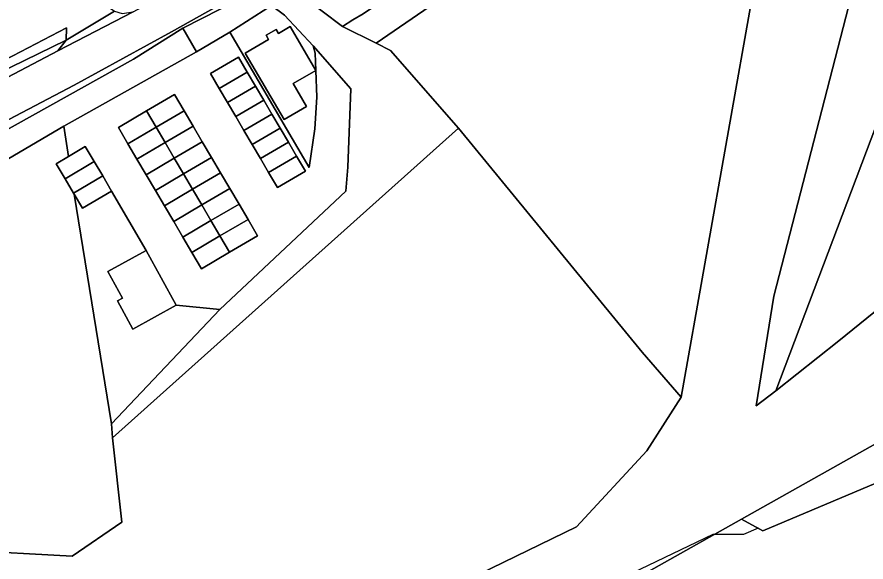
# Model space of a CAD drawing. Extents: x -477304 to -465429, y -1159113 to -1149210.
# Drawn here: x -473327.8 to -473162.4, y -1154080.2 to -1153973.9 of the extents above; entities that cross this region are included whole.
import ezdxf

# ---------------------------------------------------------------- set-up
doc = ezdxf.new("R2010")
doc.units = 0
for name, color, linetype in [('BPEJ_s', 7, 'Continuous'), ('ostatni_s', 7, 'Continuous'), ('PUPFL_s', 7, 'Continuous'), ('trav_porost_s', 7, 'Continuous'), ('voda_s', 7, 'Continuous'), ('zahrada_s', 7, 'Continuous')]:
    doc.layers.add(name, color=color, linetype=linetype)

msp = doc.modelspace()

# ---------------------------------------------------------------- linework, layer by layer
at = {"layer": 'BPEJ_s'}
for points in [[(-472999.56, -1154009.28), (-473019.12, -1154008.01), (-473019.27, -1154007.94), (-473021.03, -1154007.16), (-473023.59, -1154007.16), (-473035.28, -1154014.17), (-473047.19, -1154014.81), (-473050.59, -1154015.66), (-473052.29, -1154016.94), (-473075.47, -1154026.51), (-473079.51, -1154028.85), (-473097.37, -1154036.08), (-473110.13, -1154042.46), (-473126.28, -1154049.26), (-473132.46, -1154051.6), (-473135.25, -1154053.23), (-473137.18, -1154054.97), (-473182.46, -1154074.08), (-473183.39, -1154073.58), (-473186.25, -1154074.78), (-473191.89, -1154074.78), (-473192.21, -1154074.78), (-473234.74, -1154095.19)], [(-473137.18, -1154054.97), (-473182.46, -1154074.08), (-473183.39, -1154073.58), (-473186.25, -1154074.78), (-473191.89, -1154074.78), (-473192.21, -1154074.78), (-473234.74, -1154095.19)]]:
    msp.add_lwpolyline(points, dxfattribs=at)
at = {"layer": 'ostatni_s'}
for points in [[(-473329.55, -1153985.61), (-473319.8, -1153980.47), (-473305.15, -1153972.88), (-473294.9, -1153967.28), (-473276.9, -1153956.7), (-473264.2, -1153948.66), (-473251.96, -1153940.39), (-473242.81, -1153933.87), (-473233.61, -1153927.04), (-473229.62, -1153924.18), (-473197.99, -1153899.55), (-473183.95, -1153888.9), (-473171.5, -1153880.46), (-473166.82, -1153877.57), (-473169.5, -1153883.1), (-473187.22, -1153899.5), (-473203.93, -1153912.5), (-473210.13, -1153918.12), (-473224.99, -1153929.8), (-473253.28, -1153949.92), (-473278.07, -1153965.7), (-473297.67, -1153976.77), (-473316.63, -1153987.17), (-473342.19, -1154000.54)], [(-473342.19, -1154000.54), (-473316.63, -1153987.17), (-473297.67, -1153976.77), (-473278.07, -1153965.7), (-473253.28, -1153949.92), (-473224.99, -1153929.8), (-473210.13, -1153918.12), (-473218.67, -1153926.82), (-473251.98, -1153951.64), (-473263.01, -1153956.79), (-473270.51, -1153961.99), (-473276.1, -1153965.6), (-473284.65, -1153970.47), (-473295.45, -1153976.04), (-473305.08, -1153982.13), (-473347.87, -1154005.94)], [(-473330.38, -1153928.12), (-473319.78, -1153926.16), (-473317.63, -1153937.15), (-473310.01, -1153971.89), (-473308.79, -1153972.75), (-473318.2, -1153978.4), (-473318.17, -1153975.97), (-473330.07, -1153982.24)], [(-473527.35, -1153997.29), (-473474.3, -1154011.45), (-473456.81, -1154013.23), (-473439.61, -1154016.09), (-473422.84, -1154017.85), (-473378.16, -1154019.25), (-473347.87, -1154005.94), (-473305.08, -1153982.13), (-473295.45, -1153976.04), (-473292.83, -1153980.66), (-473318.66, -1153995.19), (-473340.18, -1154007.76), (-473360.1, -1154019.39), (-473378.45, -1154026.85), (-473379.52, -1154024.69), (-473459.61, -1154018.56), (-473435.13, -1154060.86), (-473435.82, -1154073.97), (-473436.97, -1154090.92), (-473429.56, -1154127.21), (-473435.68, -1154127.11), (-473435.86, -1154120.05), (-473549.18, -1154116.36)], [(-473353.81, -1154083.42), (-473353.43, -1154077.36), (-473338.47, -1154077.88), (-473317.06, -1154079.04), (-473307.39, -1154072.36), (-473309.17, -1154055.96), (-473241.76, -1153995.59), (-473205.96, -1154039.21), (-473198.4, -1154048.02), (-473205.05, -1154058.45), (-473218.81, -1154073.29), (-473349.08, -1154136.66)]]:
    msp.add_lwpolyline(points, dxfattribs=at)
for points in [[(-473215.34, -1153926.15), (-473211.96, -1153929.25), (-473206.16, -1153936.33), (-473210.15, -1153939.08), (-473260.32, -1153973.29), (-473262.33, -1153974.42), (-473264.39, -1153975.71), (-473272.26, -1153969.71), (-473271.73, -1153967.4), (-473239.56, -1153946.32), (-473221.76, -1153933.65)], [(-473262.77, -1153987.87), (-473270.11, -1153979.51), (-473275.67, -1153973.52), (-473278.17, -1153971.62), (-473271.73, -1153967.4), (-473272.26, -1153969.71), (-473264.39, -1153975.71), (-473257.78, -1153979.01), (-473254.99, -1153980.41), (-473241.76, -1153995.59), (-473309.17, -1154055.96), (-473309.4, -1154053.2), (-473288.27, -1154030.92), (-473263.69, -1154007.82), (-473263.35, -1154003.19)], [(-473284.65, -1153970.47), (-473280.96, -1153970.69), (-473278.17, -1153971.62), (-473286.34, -1153976.82), (-473292.83, -1153980.66), (-473295.45, -1153976.04)], [(-473307.27, -1153973.18), (-473305.15, -1153972.88), (-473319.8, -1153980.47), (-473318.2, -1153978.4), (-473308.79, -1153972.75)], [(-473279.23, -1153977.45), (-473278.8, -1153978.24), (-473283.33, -1153980.93), (-473275.74, -1153993.87), (-473271.36, -1153991.34), (-473273.97, -1153986.87), (-473269.57, -1153984.31), (-473269.34, -1153989.52), (-473269.73, -1153995.66), (-473270.85, -1154003.23), (-473286.34, -1153976.82), (-473278.17, -1153971.62), (-473275.67, -1153973.52), (-473270.11, -1153979.51), (-473269.72, -1153980.92), (-473269.57, -1153984.31), (-473274.57, -1153975.74), (-473276.84, -1153977.1), (-473277.28, -1153976.33)], [(-473364.84, -1153997.46), (-473365.36, -1153994.28), (-473340.53, -1153987.46), (-473330.07, -1153982.24), (-473318.17, -1153975.97), (-473318.2, -1153978.4), (-473347.71, -1153992.74)], [(-473274.57, -1153975.74), (-473269.57, -1153984.31), (-473273.97, -1153986.87), (-473271.36, -1153991.34), (-473275.74, -1153993.87), (-473283.33, -1153980.93), (-473278.8, -1153978.24), (-473279.23, -1153977.45), (-473277.28, -1153976.33), (-473276.84, -1153977.1)], [(-473269.57, -1153984.31), (-473269.72, -1153980.92), (-473270.11, -1153979.51), (-473262.77, -1153987.87), (-473263.35, -1154003.19), (-473263.69, -1154007.82), (-473288.27, -1154030.92), (-473296.78, -1154030.09), (-473302.63, -1154019.44), (-473309.36, -1154007.83), (-473311.08, -1154004.87), (-473312.74, -1154002.09), (-473314.48, -1153999.15), (-473317.77, -1154001.09), (-473318.66, -1153995.19), (-473292.83, -1153980.66), (-473286.34, -1153976.82), (-473270.85, -1154003.23), (-473269.73, -1153995.66), (-473269.34, -1153989.52)], [(-473319.8, -1153980.47), (-473329.55, -1153985.61), (-473339.9, -1153990.59), (-473347.71, -1153992.74), (-473318.2, -1153978.4)], [(-473288.38, -1153987.82), (-473290.09, -1153984.9), (-473284.63, -1153981.69), (-473282.92, -1153984.61)], [(-473273.3, -1154001.01), (-473274.9, -1153998.28), (-473276.5, -1153995.54), (-473278.11, -1153992.81), (-473279.71, -1153990.08), (-473281.31, -1153987.35), (-473282.92, -1153984.61), (-473284.63, -1153981.69), (-473290.09, -1153984.9), (-473288.38, -1153987.82), (-473286.78, -1153990.55), (-473285.18, -1153993.28), (-473283.57, -1153996.02), (-473281.97, -1153998.75), (-473280.37, -1154001.48), (-473278.76, -1154004.21), (-473277.04, -1154007.15), (-473271.58, -1154003.94)], [(-473281.31, -1153987.35), (-473286.78, -1153990.55), (-473288.38, -1153987.82), (-473282.92, -1153984.61)], [(-473286.78, -1153990.55), (-473281.31, -1153987.35), (-473279.71, -1153990.08), (-473285.18, -1153993.28)], [(-473286.36, -1154019.76), (-473280.9, -1154016.55), (-473282.77, -1154013.36), (-473284.53, -1154010.37), (-473286.33, -1154007.31), (-473288.13, -1154004.25), (-473289.89, -1154001.26), (-473291.68, -1153998.21), (-473293.48, -1153995.15), (-473295.24, -1153992.16), (-473297.11, -1153988.98), (-473302.58, -1153992.19), (-473308.04, -1153995.4), (-473306.17, -1153998.59), (-473304.41, -1154001.58), (-473302.61, -1154004.64), (-473300.81, -1154007.69), (-473299.05, -1154010.68), (-473297.25, -1154013.74), (-473295.46, -1154016.79), (-473293.7, -1154019.78), (-473291.82, -1154022.97)], [(-473295.24, -1153992.16), (-473300.7, -1153995.37), (-473302.58, -1153992.19), (-473297.11, -1153988.98)], [(-473283.57, -1153996.02), (-473285.18, -1153993.28), (-473279.71, -1153990.08), (-473278.11, -1153992.81)], [(-473302.58, -1153992.19), (-473300.7, -1153995.37), (-473306.17, -1153998.59), (-473308.04, -1153995.4)], [(-473300.7, -1153995.37), (-473295.24, -1153992.16), (-473293.48, -1153995.15), (-473298.94, -1153998.36)], [(-473278.11, -1153992.81), (-473276.5, -1153995.54), (-473281.97, -1153998.75), (-473283.57, -1153996.02)], [(-473307.39, -1154072.36), (-473317.06, -1154079.04), (-473338.47, -1154077.88), (-473353.43, -1154077.36), (-473380.37, -1154076.43), (-473388.66, -1154059.62), (-473386.64, -1154045.56), (-473375.13, -1154038.44), (-473363.5, -1154038.44), (-473357.73, -1154038.44), (-473360.1, -1154019.39), (-473340.18, -1154007.76), (-473318.66, -1153995.19), (-473317.77, -1154001.09), (-473320.16, -1154002.5), (-473318.43, -1154005.44), (-473316.77, -1154008.24), (-473316.66, -1154008.43), (-473309.4, -1154053.2), (-473309.17, -1154055.96)], [(-473304.41, -1154001.58), (-473306.17, -1153998.59), (-473300.7, -1153995.37), (-473298.94, -1153998.36)], [(-473297.14, -1154001.42), (-473298.94, -1153998.36), (-473293.48, -1153995.15), (-473291.68, -1153998.21)], [(-473276.5, -1153995.54), (-473274.9, -1153998.28), (-473280.37, -1154001.48), (-473281.97, -1153998.75)], [(-473320.16, -1154002.5), (-473317.77, -1154001.09), (-473314.48, -1153999.15), (-473312.74, -1154002.09), (-473318.43, -1154005.44)], [(-473304.41, -1154001.58), (-473298.94, -1153998.36), (-473297.14, -1154001.42), (-473302.61, -1154004.64)], [(-473295.35, -1154004.48), (-473297.14, -1154001.42), (-473291.68, -1153998.21), (-473289.89, -1154001.26)], [(-473274.9, -1153998.28), (-473273.3, -1154001.01), (-473278.76, -1154004.21), (-473280.37, -1154001.48)], [(-473295.35, -1154004.48), (-473289.89, -1154001.26), (-473288.13, -1154004.25), (-473293.59, -1154007.47)], [(-473273.3, -1154001.01), (-473271.58, -1154003.94), (-473277.04, -1154007.15), (-473278.76, -1154004.21)], [(-473311.08, -1154004.87), (-473316.77, -1154008.24), (-473318.43, -1154005.44), (-473312.74, -1154002.09)], [(-473302.61, -1154004.64), (-473297.14, -1154001.42), (-473295.35, -1154004.48), (-473300.81, -1154007.69)], [(-473293.59, -1154007.47), (-473299.05, -1154010.68), (-473300.81, -1154007.69), (-473295.35, -1154004.48)], [(-473293.59, -1154007.47), (-473288.13, -1154004.25), (-473286.33, -1154007.31), (-473291.79, -1154010.53)], [(-473316.66, -1154008.43), (-473316.77, -1154008.24), (-473311.08, -1154004.87), (-473309.36, -1154007.83), (-473315.03, -1154011.17)], [(-473307.25, -1154028.73), (-473308.21, -1154029.26), (-473305.21, -1154034.73), (-473296.78, -1154030.09), (-473288.27, -1154030.92), (-473309.4, -1154053.2), (-473316.66, -1154008.43), (-473315.03, -1154011.17), (-473309.36, -1154007.83), (-473302.63, -1154019.44), (-473310.1, -1154023.54)], [(-473293.59, -1154007.47), (-473291.79, -1154010.53), (-473297.25, -1154013.74), (-473299.05, -1154010.68)], [(-473291.79, -1154010.53), (-473286.33, -1154007.31), (-473284.53, -1154010.37), (-473290, -1154013.58)], [(-473295.46, -1154016.79), (-473297.25, -1154013.74), (-473291.79, -1154010.53), (-473290, -1154013.58)], [(-473282.77, -1154013.36), (-473288.24, -1154016.57), (-473290, -1154013.58), (-473284.53, -1154010.37)], [(-473295.46, -1154016.79), (-473290, -1154013.58), (-473288.24, -1154016.57), (-473293.7, -1154019.78)], [(-473286.36, -1154019.76), (-473288.24, -1154016.57), (-473282.77, -1154013.36), (-473280.9, -1154016.55)], [(-473293.7, -1154019.78), (-473288.24, -1154016.57), (-473286.36, -1154019.76), (-473291.82, -1154022.97)], [(-473296.78, -1154030.09), (-473305.21, -1154034.73), (-473308.21, -1154029.26), (-473307.25, -1154028.73), (-473310.1, -1154023.54), (-473302.63, -1154019.44)]]:
    msp.add_lwpolyline(points, close=True, dxfattribs=at)
at = {"layer": 'PUPFL_s'}
msp.add_lwpolyline([(-473158.63, -1153990.44), (-473179.94, -1154046.8), (-473183.77, -1154049.68), (-473180.32, -1154028.3), (-473150.73, -1153913.41), (-473155.58, -1153943)], close=True, dxfattribs=at)
msp.add_lwpolyline([(-473214.57, -1154087.55), (-473186.66, -1154071.83), (-473182.46, -1154074.08), (-473137.18, -1154054.97), (-473136.09, -1154056.02), (-473132.53, -1154059.45), (-473119.58, -1154071.11), (-473043.47, -1154023.18), (-473028.58, -1154013.8), (-472995.53, -1153992.99)], dxfattribs=at)
at = {"layer": 'trav_porost_s'}
for points in [[(-473036.89, -1153929.77), (-473096.93, -1153980.22), (-473115.44, -1153994.7), (-473167.68, -1154037.05), (-473179.94, -1154046.8), (-473158.63, -1153990.44), (-473155.58, -1153943), (-473150.73, -1153913.41), (-473126.13, -1153884.73), (-473139.18, -1153876.3), (-473103.17, -1153857.85), (-473105.19, -1153853.94), (-473103.56, -1153853.25), (-473102.08, -1153853.67), (-473093.98, -1153856.41), (-473060.26, -1153880.25), (-473047.21, -1153892.65), (-473037.92, -1153903.91), (-473028.29, -1153919.1), (-473026.93, -1153921.88)], [(-473051.66, -1153978.2), (-473137.18, -1154054.97), (-473182.46, -1154074.08), (-473186.66, -1154071.83), (-473133.86, -1154042.07), (-473101.1, -1154016.68), (-473094, -1154008.36), (-473078.39, -1153995.67), (-473054.5, -1153974.57)]]:
    msp.add_lwpolyline(points, close=True, dxfattribs=at)
at = {"layer": 'voda_s'}
for points in [[(-473349.08, -1154136.66), (-473218.81, -1154073.29), (-473205.05, -1154058.45), (-473198.4, -1154048.02), (-473184.58, -1153969.92), (-473178.59, -1153936.9), (-473178.1, -1153934.21), (-473175.12, -1153917.66), (-473173.94, -1153909.03), (-473168.16, -1153890.18), (-473158.35, -1153881.57)], [(-473150.73, -1153913.41), (-473180.32, -1154028.3), (-473183.77, -1154049.68), (-473179.94, -1154046.8), (-473167.68, -1154037.05), (-473115.44, -1153994.7)], [(-472969.34, -1153920.54), (-473007.78, -1153934.81), (-473010.85, -1153937.26), (-473016.95, -1153942.31), (-473019.15, -1153944.13), (-473033.4, -1153955.93), (-473054.5, -1153974.57), (-473078.39, -1153995.67), (-473094, -1154008.36), (-473101.1, -1154016.68), (-473133.86, -1154042.07), (-473186.66, -1154071.83), (-473214.57, -1154087.55), (-473255.41, -1154107.21), (-473324.68, -1154145.69), (-473335.96, -1154148.7), (-473366.72, -1154172.6), (-473475.35, -1154228.31), (-473531.51, -1154220.91)]]:
    msp.add_lwpolyline(points, dxfattribs=at)
at = {"layer": 'zahrada_s'}
for points in [[(-473257.78, -1153979.01), (-473264.39, -1153975.71), (-473262.33, -1153974.42), (-473260.32, -1153973.29), (-473210.15, -1153939.08), (-473206.16, -1153936.33), (-473202.41, -1153940.91), (-473205.78, -1153943.23)], [(-473205.78, -1153943.23), (-473184.58, -1153969.92), (-473198.4, -1154048.02), (-473205.96, -1154039.21), (-473241.76, -1153995.59), (-473254.99, -1153980.41), (-473257.78, -1153979.01)]]:
    msp.add_lwpolyline(points, close=True, dxfattribs=at)

doc.saveas('drawing.dxf')
